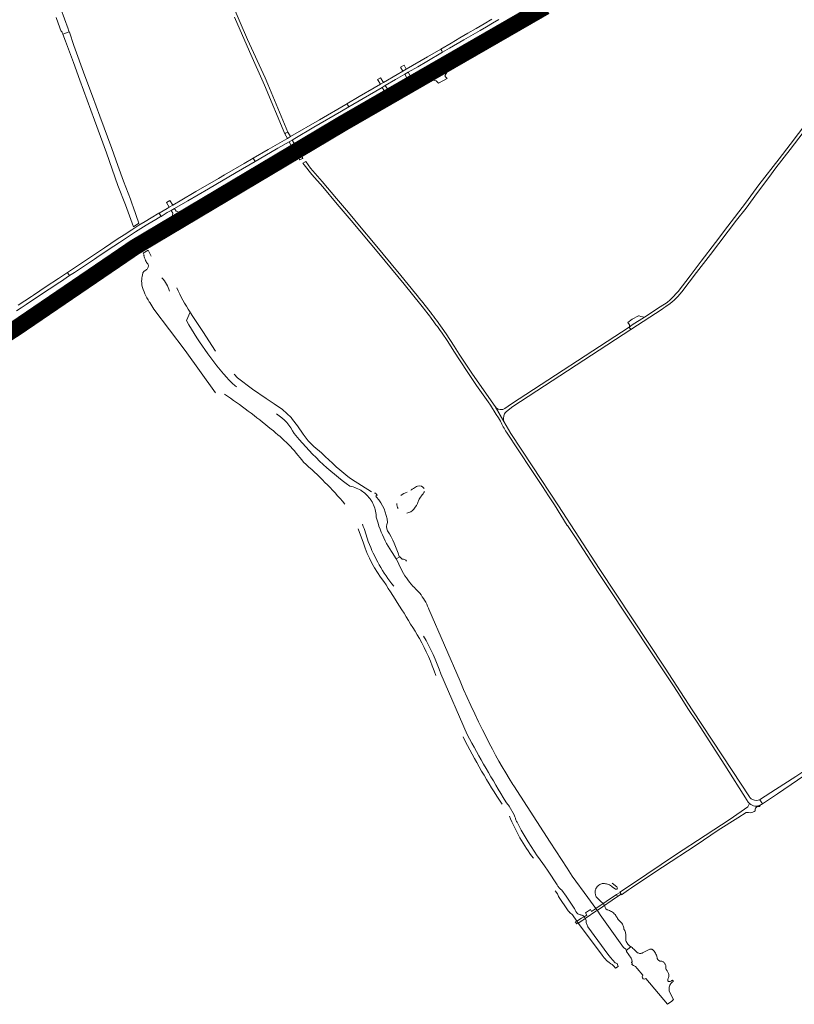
# Model space of a CAD drawing. Header units: metres. Extents: x 166325 to 190320, y 381923 to 404576.
# Tile 696 of 1056: x 174290 to 175004, y 393952 to 394860. Entities that reach past the tile are written whole.
import ezdxf

# ---------------------------------------------------------------- set-up
doc = ezdxf.new("R2010")
doc.units = ezdxf.units.M
for name, color, linetype, lineweight in [('B-WE-OG-WATER_BEEK-GV', 8, 'Continuous', 18), ('B-WE-OG-WATER_MEER-GV', 8, 'Continuous', 18), ('B-WE-VH-VERHARDING_ASFALT-GV', 8, 'Continuous', 18), ('B-WE-VH-VERHARDING_BETON-GV', 8, 'Continuous', 18), ('B-WE-VH-VERHARDING_BETONSTRAATSTEEN-GV', 8, 'Continuous', 18), ('B-WE-VH-VERHARDING_HALFVERHARDING-GV', 8, 'Continuous', 18), ('B-WE-VH-VERHARDING_N-WEG', 8, 'Continuous', 18)]:
    doc.layers.add(name, color=color, linetype=linetype, lineweight=lineweight)

msp = doc.modelspace()

# ---------------------------------------------------------------- linework, layer by layer
at = {"layer": 'B-WE-OG-WATER_BEEK-GV', "flags": 128}
for points in [[(174323.685, 394861.703), (174327.174, 394852.253), (174328.499, 394848.991), (174328.849, 394849.124), (174329.346, 394847.814), (174329.844, 394846.502), (174335.67, 394848.668), (174335.158, 394850.018), (174334.661, 394851.329), (174328.122, 394869.714)], [(174411.418, 394641.98), (174409.505, 394645.523), (174408.543, 394647.509), (174403.988, 394644.453), (174404.844, 394642.607), (174404.663, 394642.523), (174404.909, 394641.335), (174405.232, 394640.166), (174405.632, 394639.021), (174406.106, 394637.905), (174406.549, 394637.015), (174407.125, 394636.082), (174407.768, 394635.194), (174408.17, 394634.7), (174408.418, 394634.228), (174408.593, 394633.724), (174408.69, 394633.199), (174408.708, 394632.666), (174408.647, 394632.137), (174408.506, 394631.622), (174408.34, 394631.23), (174407.93, 394630.585), (174407.455, 394629.986), (174406.919, 394629.44), (174406.33, 394628.953), (174405.693, 394628.531), (174405.4, 394628.366), (174404.935, 394628.075), (174404.517, 394627.719), (174404.155, 394627.307), (174403.857, 394626.846), (174403.629, 394626.347), (174403.539, 394626.072), (174403.179, 394624.634), (174402.898, 394623.18), (174402.695, 394621.712), (174402.571, 394620.235), (174402.528, 394618.754), (174402.564, 394617.273), (174402.68, 394615.795), (174402.76, 394615.126), (174403.341, 394613.095), (174403.999, 394611.087), (174404.732, 394609.105), (174405.539, 394607.152), (174406.42, 394605.232), (174407.374, 394603.346), (174408.397, 394601.497), (174409.49, 394599.689), (174409.932, 394599), (174413.898, 394593.055), (174442.565, 394554.911), (174470.513, 394515.753)], [(174443.834, 394582.588), (174447.169, 394590.158)], [(174470.477, 394554.286), (174458.758, 394572.409), (174449.725, 394586.275), (174447.615, 394589.465), (174447.169, 394590.158), (174443.834, 394582.588), (174446.106, 394578.534), (174448.448, 394574.519), (174450.858, 394570.545), (174453.336, 394566.614), (174455.882, 394562.725), (174458.494, 394558.881), (174460.705, 394555.736), (174463.399, 394551.908), (174466.157, 394548.127), (174468.98, 394544.393), (174471.866, 394540.709), (174474.815, 394537.074), (174477.825, 394533.49), (174480.896, 394529.958), (174482.412, 394528.259), (174484.336, 394526.361), (174486.315, 394524.52), (174488.347, 394522.739), (174489.944, 394521.412)], [(174614.259, 394424.648), (174596.038, 394436.334), (174593.602, 394437.897), (174592.434, 394438.82), (174588.828, 394441.74), (174585.272, 394444.721), (174581.768, 394447.762), (174578.317, 394450.864), (174574.92, 394454.025), (174571.578, 394457.244), (174568.292, 394460.52), (174561.036, 394466.429), (174555.892, 394471.676), (174551.428, 394477.733), (174546.047, 394485.451), (174541.669, 394491.241), (174540.149, 394493.253), (174532.26, 394500.362), (174524.641, 394505.752), (174517.329, 394510.671), (174504.615, 394519.224), (174490.834, 394529.741), (174487.668, 394532.96)], [(174543.185, 394478.277), (174547.597, 394472.956), (174550.602, 394469.489), (174553.667, 394466.076), (174556.791, 394462.716), (174559.973, 394459.412), (174563.212, 394456.163), (174566.508, 394452.971), (174569.858, 394449.837), (174573.263, 394446.763), (174576.721, 394443.748), (174580.231, 394440.793), (174583.792, 394437.901), (174587.403, 394435.071), (174591.062, 394432.304), (174594.413, 394429.857), (174595.924, 394429.531), (174597.415, 394429.127), (174598.884, 394428.647), (174600.326, 394428.091), (174601.737, 394427.462), (174603.114, 394426.76), (174604.453, 394425.988), (174604.834, 394425.751)], [(174619.55, 394421.376), (174617.886, 394423.462)], [(174619.036, 394419.682), (174618.679, 394420.086), (174618.316, 394420.485), (174619.55, 394421.376)], [(174612.76, 394418.432), (174613.673, 394417.144), (174614.014, 394416.625), (174614.814, 394415.302), (174615.544, 394413.94), (174616.203, 394412.542), (174616.789, 394411.112), (174617.3, 394409.653), (174617.734, 394408.17), (174618.092, 394406.666), (174618.371, 394405.146), (174618.571, 394403.614), (174618.692, 394402.073), (174618.721, 394401.345), (174619.478, 394398.531), (174620.312, 394395.738), (174621.222, 394392.969), (174622.208, 394390.227), (174623.269, 394387.512), (174624.404, 394384.828), (174625.612, 394382.176), (174626.893, 394379.558), (174628.245, 394376.976), (174629.667, 394374.432), (174631.158, 394371.928), (174632.718, 394369.466), (174633.211, 394368.718), (174636.967, 394362.678), (174640.304, 394364.621), (174639.782, 394365.101)], [(174602.083, 394390.536), (174606.989, 394377.279)], [(174642.649, 394362.468), (174640.304, 394364.621), (174636.967, 394362.678), (174638.57, 394360.101), (174639.485, 394357.877), (174640.473, 394355.684), (174641.534, 394353.525), (174642.666, 394351.403), (174643.867, 394349.32), (174645.138, 394347.278), (174646.475, 394345.279), (174647.879, 394343.326), (174649.346, 394341.42), (174650.876, 394339.564), (174652.467, 394337.761), (174654.117, 394336.011), (174654.678, 394335.442), (174656.092, 394334.046), (174657.448, 394332.593), (174658.745, 394331.088), (174659.98, 394329.531), (174661.152, 394327.926), (174662.258, 394326.276), (174663.297, 394324.582), (174664.267, 394322.847), (174665.166, 394321.075), (174665.993, 394319.268), (174666.747, 394317.43), (174667.174, 394316.282), (174695.895, 394249.988), (174699.178, 394242.455), (174702.534, 394234.955), (174705.963, 394227.488), (174709.465, 394220.055), (174713.039, 394212.656), (174716.684, 394205.292), (174720.061, 394198.628), (174722.872, 394193.026), (174725.755, 394187.461), (174728.708, 394181.933), (174731.732, 394176.443), (174734.825, 394170.992), (174737.988, 394165.582), (174741.22, 394160.211), (174744.52, 394154.883), (174744.592, 394154.768), (174745.421, 394153.488), (174778.956, 394101.646), (174794.526, 394077.577), (174799.148, 394070.432), (174813.747, 394050.494), (174821.094, 394040.462), (174822.35, 394038.748), (174822.896, 394038.002), (174824.919, 394034.602), (174846.644, 394004.531), (174848.817, 394002.906), (174849.101, 394001.907)], [(174702.522, 394200.86), (174678.131, 394256.726)], [(174783.491, 394056.929), (174785.644, 394053.896), (174786.258, 394052.401), (174786.62, 394051.46), (174795.673, 394038.222), (174795.804, 394038.055), (174796.465, 394037.286), (174797.186, 394036.571), (174797.428, 394036.4), (174798.14, 394035.833), (174798.8, 394035.205), (174799.403, 394034.522), (174803.39, 394028.907), (174804.658, 394027.121), (174804.958, 394026.699), (174826.806, 393997.531), (174827.762, 393996.24), (174828.78, 393994.998), (174829.859, 393993.809), (174830.996, 393992.674), (174832.188, 393991.598), (174833.432, 393990.582), (174834.725, 393989.63), (174836.064, 393988.743), (174837.662, 393987.254), (174839.185, 393985.359), (174841.472, 393986.883), (174840.672, 393989.84), (174838.73, 393990.259), (174834.681, 393995.245), (174832.041, 393998.495), (174813.788, 394023.686), (174813.328, 394024.392), (174812.937, 394025.138), (174812.618, 394025.918), (174812.375, 394026.725), (174812.21, 394027.551), (174812.123, 394028.389), (174812.11, 394028.748), (174811.982, 394029.513), (174811.775, 394030.26), (174811.493, 394030.982), (174811.329, 394031.322), (174810.94, 394031.992), (174810.483, 394032.618), (174810.233, 394032.912), (174809.686, 394033.461), (174809.141, 394033.908), (174808.537, 394034.2), (174807.902, 394034.419), (174807.246, 394034.56), (174806.578, 394034.622), (174806.446, 394034.625), (174805.745, 394034.907), (174805.077, 394035.262), (174804.451, 394035.685), (174803.873, 394036.172), (174803.349, 394036.717), (174802.886, 394037.315), (174802.648, 394037.682), (174802.037, 394039.062), (174801.354, 394040.407), (174801.07, 394040.919), (174793.601, 394051.883), (174789.563, 394057.273), (174788.49, 394058.405), (174787.502, 394059.351), (174786.958, 394059.848), (174786.471, 394060.402), (174786.047, 394061.005), (174785.69, 394061.65), (174785.466, 394062.166), (174777.148, 394074.951), (174773.876, 394079.735), (174768.095, 394087.579), (174766.836, 394088.995), (174758.606, 394101.841), (174752.116, 394112.689), (174748.503, 394119.946), (174748.017, 394120.715), (174747.601, 394121.523), (174747.258, 394122.365), (174746.99, 394123.233), (174746.852, 394123.834), (174746.517, 394124.911), (174746.107, 394125.96), (174745.75, 394126.728), (174741.209, 394134.844), (174740.648, 394135.665), (174740.023, 394136.439), (174739.674, 394136.82), (174738.178, 394138.84), (174738.118, 394138.924)], [(174849.101, 394001.907), (174853.426, 394005.116), (174852.908, 394005.494), (174852.404, 394005.846), (174851.703, 394006.418), (174851.055, 394007.05), (174850.465, 394007.736), (174849.939, 394008.472), (174849.479, 394009.251), (174849.09, 394010.068), (174848.775, 394010.916), (174848.714, 394011.188), (174848.579, 394012.029), (174848.523, 394012.88), (174848.548, 394013.732), (174848.652, 394014.578), (174848.683, 394014.954), (174848.699, 394015.848), (174848.635, 394016.738), (174848.491, 394017.62), (174848.269, 394018.485), (174847.971, 394019.327), (174847.599, 394020.139), (174847.324, 394020.523), (174847.065, 394021.013), (174846.878, 394021.535), (174846.769, 394022.078), (174846.694, 394022.598), (174846.5, 394023.512), (174846.228, 394024.405), (174845.881, 394025.273), (174845.46, 394026.107), (174844.97, 394026.902), (174844.414, 394027.652), (174843.796, 394028.353), (174843.086, 394028.944), (174842.364, 394029.644), (174841.701, 394030.399), (174841.099, 394031.205), (174840.563, 394032.056), (174840.097, 394032.947), (174839.913, 394033.255), (174839.335, 394034.119), (174838.692, 394034.936), (174837.989, 394035.7), (174837.229, 394036.409), (174836.416, 394037.057), (174835.556, 394037.64), (174834.654, 394038.156), (174833.715, 394038.601), (174832.744, 394038.972), (174832.584, 394038.993), (174832.049, 394039.117), (174831.538, 394039.317), (174831.061, 394039.589), (174830.628, 394039.928), (174830.25, 394040.325), (174829.933, 394040.774), (174829.685, 394041.263), (174829.51, 394041.784), (174829.413, 394042.324), (174829.324, 394042.563), (174828.992, 394043.313), (174828.792, 394043.685), (174828.353, 394044.378), (174827.848, 394045.024), (174827.609, 394045.291), (174827.019, 394045.86), (174826.376, 394046.37), (174825.687, 394046.815), (174823.954, 394048.578), (174821.583, 394051.09), (174821.447, 394051.324), (174821.08, 394052.057), (174820.787, 394052.823), (174820.57, 394053.613), (174820.431, 394054.421), (174820.371, 394055.238), (174820.391, 394056.057), (174820.491, 394056.871), (174820.67, 394057.671), (174820.925, 394058.449), (174821.14, 394058.888), (174821.565, 394059.616), (174822.058, 394060.301), (174822.613, 394060.936), (174823.226, 394061.515), (174823.891, 394062.034), (174824.603, 394062.487), (174825.354, 394062.871), (174826.137, 394063.182), (174826.947, 394063.418), (174827.927, 394063.481), (174828.923, 394063.466), (174829.915, 394063.371), (174830.895, 394063.197), (174831.859, 394062.945), (174832.799, 394062.616), (174833.71, 394062.213), (174834.585, 394061.738), (174835.42, 394061.194), (174836.208, 394060.585), (174839.035, 394058.422)], [(174840.371, 394060.369), (174835.96, 394063.975)]]:
    msp.add_lwpolyline(points, dxfattribs=at)
for points in [[(174335.944, 394848.451), (174335.776, 394848.389), (174335.67, 394848.668), (174329.844, 394846.502), (174329.88, 394846.407), (174332.2, 394840.11), (174339.755, 394820.493), (174345.521, 394804.152), (174359.008, 394767.283), (174369.984, 394737.003), (174380.722, 394706.922), (174387.584, 394689.266), (174394.914, 394668.997), (174400.023, 394672.203), (174394.693, 394687.187), (174393.8, 394689.84), (174392.118, 394694.331), (174385.905, 394711.117), (174380.629, 394725.303), (174374.896, 394740.986), (174363.847, 394770.942), (174357.079, 394789.45), (174350.311, 394807.957), (174340.097, 394835.973)], [(174861.161, 393999.125), (174860.555, 393999.262), (174859.971, 393999.476), (174859.419, 393999.762), (174858.908, 394000.118), (174856.112, 394002.878), (174856.042, 394002.951), (174855.266, 394003.701), (174854.437, 394004.392), (174853.559, 394005.019), (174853.426, 394005.116), (174849.101, 394001.907), (174849.171, 394001.66), (174849.392, 394000.884), (174853.693, 393994.585), (174854.225, 393993.231), (174854.408, 393991.733), (174853.772, 393990.726), (174853.875, 393990.361), (174854.525, 393990.371), (174854.56, 393989.143), (174854.221, 393989.142), (174854.275, 393988.95), (174855.626, 393987.936), (174857.597, 393986.93), (174859.001, 393985.131), (174864.388, 393978.989), (174863.835, 393977.466), (174863.907, 393976.521), (174864.609, 393975.61), (174865.887, 393975.333), (174867.161, 393975.827), (174886.986, 393952.173), (174891.01, 393954.97), (174892.553, 393956.509), (174888.652, 393964.361), (174888.605, 393964.618), (174888.498, 393965.482), (174888.47, 393966.353), (174888.523, 393967.223), (174888.655, 393968.084), (174888.866, 393968.93), (174888.929, 393969.08), (174889.306, 393969.858), (174889.753, 393970.599), (174890.267, 393971.294), (174890.843, 393971.939), (174891.475, 393972.528), (174892.174, 393973.068), (174892.328, 393973.248), (174892.414, 393973.468), (174892.423, 393973.705), (174892.353, 393973.932), (174892.211, 393974.122), (174892.015, 393974.255), (174891.786, 393974.316), (174891.55, 393974.298), (174891.333, 393974.203), (174891.093, 393973.991), (174890.625, 393973.661), (174890.117, 393973.4), (174889.577, 393973.212), (174889.016, 393973.101), (174888.676, 393973.088), (174888.328, 393973.153), (174888.003, 393973.294), (174887.718, 393973.504), (174887.487, 393973.773), (174887.322, 393974.086), (174887.231, 393974.428), (174887.219, 393974.782), (174887.287, 393975.13), (174887.43, 393975.454), (174887.72, 393976.068), (174887.988, 393976.811), (174888.179, 393977.577), (174888.293, 393978.358), (174888.278, 393978.975), (174888.187, 393979.714), (174888.018, 393980.44), (174887.772, 393981.143), (174887.452, 393981.816), (174887.062, 393982.451), (174886.606, 393983.04), (174886.418, 393983.278), (174886.069, 393983.815), (174885.79, 393984.39), (174885.585, 393984.996), (174885.457, 393985.623), (174885.408, 393986.283), (174885.442, 393986.921), (174885.444, 393987.253), (174885.385, 393987.873), (174885.248, 393988.48), (174885.034, 393989.065), (174884.747, 393989.617), (174884.391, 393990.128), (174883.973, 393990.59), (174883.5, 393990.994), (174882.978, 393991.334), (174882.418, 393991.604), (174881.827, 393991.8), (174881.627, 393991.848), (174881.011, 393991.941), (174880.609, 393991.953), (174880.09, 393992.039), (174879.59, 393992.202), (174879.121, 393992.439), (174878.693, 393992.744), (174878.316, 393993.111), (174878, 393993.53), (174877.75, 393993.993), (174877.573, 393994.488), (174877.474, 393995.004), (174877.441, 393995.311), (174877.305, 393996.071), (174877.091, 393996.813), (174876.801, 393997.529), (174876.418, 393998.254), (174875.897, 393999.249), (174875.306, 394000.204), (174874.648, 394001.115), (174873.928, 394001.977), (174873.148, 394002.786), (174873.072, 394002.826), (174872.614, 394003.012), (174872.133, 394003.122), (174871.639, 394003.153), (174871.148, 394003.104), (174870.67, 394002.977), (174870.219, 394002.774), (174867.82, 394001.475), (174864.129, 393999.599), (174863.611, 393999.37), (174863.015, 393999.191), (174862.402, 393999.089), (174861.78, 393999.067)]]:
    msp.add_lwpolyline(points, close=True, dxfattribs=at)
at = {"layer": 'B-WE-OG-WATER_BEEK-GV'}
for points in [[(174421.261, 394621.894, -0.1042118), (174428.297, 394609.651)], [(174447.169, 394590.158, -0.0414906), (174434.871, 394612.714)], [(174521.82, 394482.337, 0.0259561), (174478.789, 394514.588)], [(174526.807, 394496.38, -0.1276338), (174543.185, 394478.277)], [(174551.64, 394451.893, 0.069859), (174521.82, 394482.337)], [(174589.741, 394413.362, 0.0374517), (174551.64, 394451.893)], [(174604.834, 394425.751, -0.0909801), (174612.76, 394418.432)], [(174617.886, 394423.462, -0.073122), (174617.075, 394423.248)], [(174629.098, 394396.433, 0.1559589), (174619.036, 394419.682)], [(174611.338, 394378.91, 0.0284449), (174605.91, 394394.667)], [(174629.195, 394388.723, -0.2740587), (174629.098, 394396.433)], [(174639.782, 394365.101, 0.0603147), (174629.195, 394388.723)], [(174606.989, 394377.279, 0.0885497), (174625.606, 394342.059)], [(174634.818, 394337.532, -0.0785053), (174611.338, 394378.91)], [(174646.608, 394360.698, 0.2455576), (174642.649, 394362.468)], [(174625.606, 394342.059, -0.0082461), (174658.402, 394289.461)], [(174658.402, 394289.461, -0.0486033), (174673.472, 394255.311)], [(174678.131, 394256.726, 0.0519621), (174662.212, 394291.624)], [(174698.726, 394198.864, 0.034225), (174734.833, 394136.654)], [(174738.118, 394138.924, -0.0149496), (174702.522, 394200.86)], [(174741.412, 394125.715, 0.0672454), (174763.48, 394086.753)], [(174839.035, 394058.422, 1.0908002), (174840.371, 394060.369)]]:
    msp.add_lwpolyline(points, format="xyb", dxfattribs=at)
at = {"layer": 'B-WE-OG-WATER_MEER-GV'}
for points in [[(174647.237, 394424.367, 0.0490058), (174641.275, 394421.313)], [(174653.084, 394427.789, 0.0853751), (174650.608, 394426.062)], [(174656.79, 394429.864, 0.0385785), (174653.084, 394427.789)], [(174662.966, 394427.515, 0.3233729), (174656.79, 394429.864)], [(174658.842, 394418.624, -0.0249152), (174661.876, 394422.81)], [(174661.876, 394422.81, 0.0522342), (174663.094, 394424.909)], [(174637.645, 394413.972, 0.170248), (174638.968, 394409.197)], [(174653.456, 394408.705, 0.0862533), (174657.324, 394415.634)], [(174657.324, 394415.634, -0.0976256), (174658.842, 394418.624)], [(174646.981, 394404.904, 0.1712733), (174653.456, 394408.705)]]:
    msp.add_lwpolyline(points, format="xyb", dxfattribs=at)
at = {"layer": 'B-WE-VH-VERHARDING_ASFALT-GV', "flags": 128}
for points in [[(174725.227, 394860.18), (174718.244, 394856.067), (174710.652, 394851.676), (174703.163, 394847.331), (174695.709, 394842.982), (174687.685, 394838.316), (174678.137, 394832.729), (174679, 394831.246), (174679.836, 394829.811), (174686.27, 394833.564), (174699.257, 394841.183), (174705.953, 394845.051), (174714.388, 394849.974), (174720.225, 394853.328), (174725.953, 394856.683), (174731.626, 394860.005)], [(174748.7, 394861.754), (174739.985, 394856.681), (174732.425, 394852.226), (174725.007, 394847.918), (174718.875, 394844.309), (174713.175, 394841.002), (174707.947, 394837.93), (174702.127, 394834.562), (174697.889, 394832.081), (174691.659, 394828.422), (174683.408, 394823.63), (174683.58, 394823.336), (174685.056, 394820.847), (174685.194, 394820.566), (174693.323, 394825.305), (174703.077, 394830.988), (174709.17, 394834.533), (174716.039, 394838.54), (174726.578, 394844.693), (174736.949, 394850.747), (174747.134, 394856.686), (174756.889, 394862.385)], [(174756.889, 394862.385), (174747.134, 394856.686), (174736.949, 394850.747), (174726.578, 394844.693), (174716.039, 394838.54), (174709.17, 394834.533), (174703.077, 394830.988), (174693.323, 394825.305), (174685.194, 394820.566), (174685.358, 394820.285), (174686.841, 394817.782), (174686.999, 394817.509), (174687.306, 394817.687), (174697.664, 394823.693), (174709.701, 394830.728), (174713.334, 394832.833), (174717.244, 394835.098), (174723.368, 394838.685), (174729.363, 394842.096), (174734.818, 394845.307), (174741.765, 394849.395), (174748.262, 394853.152), (174754.234, 394856.624), (174758.718, 394859.259), (174758.535, 394859.572), (174757.053, 394862.105)], [(174757.053, 394862.105), (174758.535, 394859.572), (174758.718, 394859.259), (174760.411, 394860.255)], [(174287.327, 394591.47), (174291.62, 394594.289), (174296.197, 394597.347), (174305.527, 394603.586), (174317.222, 394611.334), (174326.989, 394617.828), (174327.696, 394618.299), (174336.07, 394623.881), (174335.067, 394625.348), (174334.094, 394626.771), (174325.934, 394621.337), (174314.551, 394613.761), (174302.722, 394605.901), (174300.908, 394604.692), (174288.714, 394596.56)], [(174290.103, 394578.915), (174290.157, 394578.809), (174290.345, 394578.939), (174291.785, 394579.933), (174296.318, 394583.09), (174302.691, 394587.453), (174309.312, 394592), (174315.507, 394596.253), (174320.527, 394599.697), (174327.805, 394604.69), (174333.637, 394608.708), (174339.597, 394612.827), (174342.343, 394614.706), (174341.975, 394615.245), (174340.315, 394617.673), (174340.165, 394617.892), (174331.806, 394612.39), (174330.248, 394611.365), (174316.353, 394602.217), (174306.234, 394595.582), (174290.004, 394584.865)]]:
    msp.add_lwpolyline(points, dxfattribs=at)
for points in [[(174645.055, 394809.524), (174648.173, 394811.342), (174657.03, 394816.506), (174665.277, 394821.318), (174679.836, 394829.811), (174679, 394831.246), (174678.137, 394832.729), (174665.947, 394825.598), (174646.41, 394814.252), (174643.315, 394812.455), (174637.832, 394809.27), (174625.272, 394801.955), (174622.532, 394800.359), (174616.914, 394797.087), (174603.047, 394788.975), (174591.719, 394782.349), (174592.575, 394780.881), (174593.42, 394779.433), (174606.716, 394787.209), (174624.196, 394797.378), (174627.035, 394799.03), (174636.569, 394804.576)], [(174685.194, 394820.566), (174685.056, 394820.847), (174683.58, 394823.336), (174683.408, 394823.63), (174675.909, 394819.275), (174669.181, 394815.352), (174655.208, 394807.205), (174645.542, 394801.578), (174636.068, 394796.062), (174633.846, 394794.767), (174624.524, 394789.336), (174618.841, 394786.025), (174596.992, 394773.307), (174597.155, 394773.027), (174598.618, 394770.52), (174598.794, 394770.216), (174605.346, 394774.04), (174636.311, 394792.072), (174667.477, 394810.238)], [(174666.235, 394805.413), (174672.691, 394809.203), (174673.972, 394809.955), (174686.999, 394817.509), (174686.841, 394817.782), (174685.358, 394820.285), (174685.194, 394820.566), (174667.477, 394810.238), (174636.311, 394792.072), (174605.346, 394774.04), (174598.794, 394770.216), (174598.958, 394769.936), (174600.423, 394767.423), (174600.602, 394767.117), (174619.567, 394778.134), (174646.652, 394793.917)], [(174593.42, 394779.433), (174592.575, 394780.881), (174591.719, 394782.349), (174590.659, 394781.728), (174566.447, 394767.654), (174539.656, 394752.004), (174536.808, 394750.34), (174536.296, 394750.041), (174519.166, 394740.116), (174505.285, 394732.029), (174506.153, 394730.544), (174507.037, 394729.032), (174510.944, 394731.3), (174528.052, 394741.249), (174538.553, 394747.342), (174541.208, 394748.883), (174543.671, 394750.313), (174561.248, 394760.6), (174586.768, 394775.541)], [(174508.089, 394717.325), (174510.682, 394718.833), (174512.246, 394719.744), (174512.411, 394719.839), (174543.275, 394737.825), (174545.037, 394738.852), (174574.284, 394755.91), (174598.794, 394770.216), (174598.618, 394770.52), (174597.155, 394773.027), (174596.992, 394773.307), (174595.507, 394772.443), (174575.005, 394760.473), (174554.847, 394748.734), (174548.046, 394744.772), (174538.571, 394739.253), (174533.774, 394736.459), (174513.966, 394724.885), (174510.606, 394722.926), (174508.878, 394721.919), (174506.287, 394720.408), (174506.462, 394720.108), (174507.917, 394717.619)], [(174508.089, 394717.325), (174508.253, 394717.044), (174509.715, 394714.544), (174509.917, 394714.198), (174512.507, 394715.711), (174514.234, 394716.721), (174525.756, 394723.455), (174542.279, 394733.099), (174544.164, 394734.199), (174552.014, 394738.761), (174560.279, 394743.564), (174581.622, 394755.993), (174600.352, 394766.971), (174600.602, 394767.117), (174600.423, 394767.423), (174598.958, 394769.936), (174598.794, 394770.216), (174574.284, 394755.91), (174545.037, 394738.852), (174543.275, 394737.825), (174512.411, 394719.839), (174512.246, 394719.744), (174510.682, 394718.833)], [(174507.037, 394729.032), (174506.153, 394730.544), (174505.285, 394732.029), (174497.033, 394727.221), (174478.887, 394716.67), (174473.408, 394713.481), (174452.477, 394701.298), (174437.888, 394692.784), (174432.843, 394689.807), (174431.165, 394688.841), (174427.95, 394686.988), (174426.048, 394685.893), (174418.643, 394681.544), (174419.545, 394680.067), (174420.479, 394678.538), (174426.184, 394681.938), (174429.724, 394683.993), (174432.842, 394685.86), (174445.025, 394692.899), (174464.137, 394704.019), (174489.502, 394718.855)], [(174477.301, 394699.39), (174494.827, 394709.607), (174508.089, 394717.325), (174507.917, 394717.619), (174506.462, 394720.108), (174506.287, 394720.408), (174496.083, 394714.46), (174476.371, 394703.029), (174456.202, 394691.236), (174449.728, 394687.418), (174439.634, 394681.406), (174430.475, 394675.951), (174424.343, 394672.209), (174424.495, 394671.96), (174426.02, 394669.464), (174426.196, 394669.175), (174434.922, 394674.492), (174447.457, 394681.993), (174450.746, 394683.913), (174461.574, 394690.233)], [(174478.087, 394695.675), (174503.586, 394710.498), (174509.917, 394714.198), (174509.715, 394714.544), (174508.253, 394717.044), (174508.089, 394717.325), (174494.827, 394709.607), (174477.301, 394699.39), (174461.574, 394690.233), (174450.746, 394683.913), (174447.457, 394681.993), (174434.922, 394674.492), (174426.196, 394669.175), (174426.366, 394668.898), (174427.892, 394666.398), (174428.1, 394666.057), (174428.164, 394666.096), (174433.257, 394669.205), (174453.329, 394681.244)], [(174414.111, 394674.832), (174419.596, 394678.012), (174420.479, 394678.538), (174419.545, 394680.067), (174418.643, 394681.544), (174418.292, 394681.339), (174411.377, 394677.3), (174405.686, 394673.929), (174400.039, 394670.49), (174393.33, 394666.191), (174386.456, 394661.626), (174380.075, 394657.376), (174368.151, 394649.458), (174355.465, 394640.975), (174341.697, 394631.833), (174334.094, 394626.771), (174335.067, 394625.348), (174336.07, 394623.881), (174340.623, 394626.917), (174350.66, 394633.573), (174358.945, 394639.099), (174361.191, 394640.591), (174371.692, 394647.568), (174381.985, 394654.416), (174396.725, 394664.154), (174406.643, 394670.404), (174413.393, 394674.416)], [(174426.196, 394669.175), (174426.02, 394669.464), (174424.495, 394671.96), (174424.343, 394672.209), (174417.959, 394668.313), (174412.112, 394664.745), (174397.442, 394655.551), (174384.131, 394647.011), (174372.379, 394639.27), (174365.344, 394634.587), (174363.656, 394633.463), (174344.238, 394620.572), (174340.165, 394617.892), (174340.315, 394617.673), (174341.975, 394615.245), (174342.343, 394614.706), (174346.748, 394617.72), (174356.228, 394624.172), (174364.018, 394629.364), (174373.948, 394635.978), (174383.352, 394642.132), (174394.414, 394649.318), (174402.544, 394654.476), (174410.579, 394659.535), (174420.396, 394665.641)], [(174422.324, 394662.532), (174428.1, 394666.057), (174427.892, 394666.398), (174426.366, 394668.898), (174426.196, 394669.175), (174420.396, 394665.641), (174410.579, 394659.535), (174402.544, 394654.476), (174394.414, 394649.318), (174383.352, 394642.132), (174373.948, 394635.978), (174364.018, 394629.364), (174356.228, 394624.172), (174346.748, 394617.72), (174342.343, 394614.706), (174342.707, 394614.174), (174344.347, 394611.774), (174344.605, 394611.397), (174349.535, 394614.932), (174357.604, 394620.533), (174359.674, 394621.97), (174365.031, 394625.689), (174369.771, 394628.884), (174374.306, 394631.932), (174381.896, 394636.981), (174389.859, 394642.083), (174402.186, 394650.029), (174419.403, 394660.75)], [(174344.605, 394611.397), (174344.347, 394611.774), (174342.707, 394614.174), (174342.343, 394614.706), (174339.597, 394612.827), (174333.637, 394608.708), (174327.805, 394604.69), (174320.527, 394599.697), (174315.507, 394596.253), (174309.312, 394592), (174302.691, 394587.453), (174296.318, 394583.09), (174291.785, 394579.933), (174290.345, 394578.939), (174290.157, 394578.809), (174290.553, 394578.239), (174290.766, 394577.934), (174291.203, 394577.305), (174292.845, 394574.941), (174293.051, 394574.645), (174296.248, 394576.865), (174305.505, 394583.488), (174309.063, 394586.026), (174316.984, 394591.676), (174324.787, 394597.31), (174333.029, 394603.121), (174339.774, 394607.932)], [(174293.051, 394574.645), (174292.845, 394574.941), (174291.203, 394577.305), (174290.766, 394577.934), (174290.553, 394578.239), (174290.157, 394578.809), (174290.339, 394578.458), (174290.322, 394578.151), (174290.124, 394577.721), (174289.988, 394577.567), (174278.779, 394569.877), (174265.492, 394560.682), (174262.781, 394558.905), (174263.3, 394558.113), (174260.995, 394556.513), (174262.649, 394554.104), (174262.892, 394553.748), (174272.233, 394560.14), (174284.026, 394568.375)]]:
    msp.add_lwpolyline(points, close=True, dxfattribs=at)
at = {"layer": 'B-WE-VH-VERHARDING_BETON-GV', "flags": 128}
for points in [[(174962.604, 394137.191), (174961.011, 394134.063), (174944.729, 394122.717), (174921.758, 394107.86), (174894.481, 394090.007), (174854.781, 394063.236), (174843.291, 394055.572), (174843.392, 394055.383), (174844.272, 394053.731), (174844.557, 394053.195), (174851.261, 394057.739), (174853.821, 394059.474), (174857.82, 394062.185), (174882.344, 394078.746), (174913.458, 394098.934)], [(174971.955, 394134.509), (174972.901, 394135.935)], [(174913.458, 394098.934), (174933.856, 394112.587), (174951.925, 394124.111), (174959.448, 394128.909), (174961.829, 394129.124)], [(174966.977, 394129.885), (174966.99, 394129.894), (174967.829, 394130.482)]]:
    msp.add_lwpolyline(points, dxfattribs=at)
at = {"layer": 'B-WE-VH-VERHARDING_BETON-GV'}
for points in [[(174972.901, 394135.935, -0.3080519), (174962.604, 394137.191)], [(174967.829, 394130.482, -0.5515737), (174971.955, 394134.509)], [(174961.829, 394129.124, 0.2519501), (174966.977, 394129.885)]]:
    msp.add_lwpolyline(points, format="xyb", dxfattribs=at)
at = {"layer": 'B-WE-VH-VERHARDING_BETONSTRAATSTEEN-GV', "flags": 128}
for points in [[(174643.315, 394812.455), (174646.41, 394814.252), (174644.301, 394817.929), (174641.146, 394816.12)], [(174648.173, 394811.342), (174645.055, 394809.524), (174646.646, 394806.867), (174645.542, 394801.578), (174655.208, 394807.205), (174649.78, 394808.719)], [(174687.306, 394817.687), (174686.999, 394817.509), (174673.972, 394809.955), (174672.691, 394809.203), (174666.235, 394805.413), (174673.825, 394803.474), (174676.004, 394801.331), (174683.947, 394805.546), (174682.828, 394806.783), (174681.997, 394807.984)], [(174622.532, 394800.359), (174625.272, 394801.955), (174622.688, 394806.334), (174619.923, 394804.577)], [(174627.035, 394799.03), (174624.196, 394797.378), (174625.818, 394794.752), (174624.524, 394789.336), (174633.846, 394794.767), (174628.611, 394796.371)], [(174537.155, 394756.293), (174534.978, 394755.103), (174534.32, 394754.744), (174536.808, 394750.34), (174539.656, 394752.004)], [(174541.208, 394748.883), (174538.553, 394747.342), (174539.964, 394744.574), (174538.571, 394739.253), (174548.046, 394744.772), (174542.795, 394746.267)], [(174552.014, 394738.761), (174544.164, 394734.199), (174542.279, 394733.099), (174547.767, 394731.641), (174548.069, 394731.1), (174548.33, 394730.632), (174549.021, 394731.016), (174550.715, 394732.021), (174551.152, 394732.326), (174550.881, 394732.728), (174550.538, 394733.235)], [(174427.95, 394686.988), (174431.165, 394688.841), (174428.643, 394693.112), (174425.473, 394691.198)], [(174432.842, 394685.86), (174429.724, 394683.993), (174431.273, 394681.365), (174430.475, 394675.951), (174439.634, 394681.406), (174434.466, 394683.218)], [(174804.658, 394027.121), (174809.047, 394029.784), (174810.117, 394030.505), (174811.329, 394031.322), (174812.26, 394031.949), (174821.169, 394037.952), (174822.35, 394038.748), (174841.026, 394051.585), (174840.162, 394053.341), (174821.094, 394040.462), (174819.931, 394039.682), (174817.178, 394037.835), (174815.997, 394039.613), (174811.384, 394036.397), (174812.718, 394034.43), (174811.133, 394033.461), (174810.233, 394032.912), (174808.913, 394032.105), (174807.81, 394031.466), (174803.39, 394028.907), (174802.129, 394028.177), (174803.403, 394026.36)]]:
    msp.add_lwpolyline(points, close=True, dxfattribs=at)
at = {"layer": 'B-WE-VH-VERHARDING_HALFVERHARDING-GV', "flags": 128}
for points in [[(174488.021, 394862.222), (174501.87, 394830.653), (174515.782, 394799.387), (174534.32, 394754.744), (174534.978, 394755.103), (174537.155, 394756.293), (174518.653, 394800.4), (174516.191, 394806.104), (174499.948, 394841.427), (174470.126, 394911.08)], [(175063.501, 394828.279), (175000.026, 394744.746), (174989.813, 394731.409), (174971.294, 394707.717), (174958.83, 394690.655), (174942.674, 394669.47), (174931.303, 394654.492), (174918.184, 394637.313), (174908.038, 394623.797), (174896.778, 394609.3), (174895.635, 394608.045), (174891.872, 394603.913), (174891.181, 394603.239), (174889.385, 394601.488), (174886.653, 394599.086), (174880.282, 394595.141), (174865.767, 394585.66), (174854.632, 394578.386), (174851.76, 394576.51), (174853.232, 394574.253), (174882.046, 394593.078), (174883.74, 394594.23), (174885.392, 394595.442), (174889.605, 394598.25), (174893.067, 394601.268), (174893.736, 394601.943), (174896.453, 394604.685), (174900.308, 394609.023), (174913.79, 394626.638), (174926.701, 394643.411), (174950.756, 394675.068), (174959.488, 394686.21), (174970.1, 394700.675), (174980.566, 394714.263), (174986.941, 394723.178), (175000.061, 394740.08), (175065.94, 394826.341)], [(174654.87, 394607.381), (174641.27, 394624.161), (174616.16, 394654.5), (174604.84, 394668.001), (174593.19, 394682.091), (174582.13, 394695.03), (174568.92, 394710.75), (174558.129, 394723.093), (174555.949, 394726.142), (174553.769, 394729.191), (174550.911, 394727.499), (174552.195, 394725.903), (174559.42, 394717.091), (174569.44, 394705.841), (174582.72, 394689.84), (174595.63, 394674.691), (174620.97, 394644.442), (174644.53, 394615.89), (174659.86, 394596.871)], [(174861.087, 394586.741), (174860.485, 394586.936), (174854.551, 394583.765), (174850.564, 394580.804), (174852.029, 394578.561)], [(174851.76, 394576.51), (174854.632, 394578.386), (174865.767, 394585.66), (174862.435, 394586.305), (174861.087, 394586.741)], [(174962.561, 394143.451), (174946.69, 394167.858), (174909.846, 394223.737), (174885.05, 394262.12), (174824.17, 394353.971), (174786.58, 394411.81), (174762.23, 394448.59), (174742.67, 394478.31), (174736.34, 394489.471), (174728.217, 394503.207), (174707.41, 394533.161), (174699.888, 394544.224), (174695.175, 394551.555), (174690.55, 394558.941), (174683.09, 394570.162), (174674.127, 394582.843)], [(174740.186, 394499.847), (174744.688, 394503.335), (174853.232, 394574.253), (174851.76, 394576.51), (174743.227, 394505.618), (174737.3, 394501.52)], [(174678.668, 394571.693), (174684.507, 394563.094), (174690.22, 394554.41), (174702.38, 394535.591), (174706.656, 394529.125)], [(174706.656, 394529.125), (174711.028, 394522.724), (174721.912, 394507.574), (174723.949, 394504.472), (174729.19, 394495.781), (174731.225, 394492.728), (174733.079, 394489.661)], [(174728.217, 394503.207), (174736.34, 394489.471)], [(174735.88, 394492.22), (174736.19, 394494.75)], [(174738.279, 394498.219), (174740.186, 394499.847)], [(174738.689, 394479.662), (174761.36, 394445.13), (174771.94, 394429.41), (174777.508, 394421.036), (174782.969, 394412.591), (174788.797, 394403.104), (174794.748, 394393.694), (174794.861, 394393.528), (174802.95, 394381.63), (174813.14, 394366), (174823.23, 394350.311), (174832.5, 394336.41), (174850.5, 394309.13), (174876.017, 394270.729), (174892.03, 394246.631), (174896.67, 394239.501), (174906.313, 394224.017), (174909.359, 394219.343), (174910.439, 394217.992), (174914.32, 394212.223), (174917.194, 394207.861), (174939.91, 394172.721), (174960.378, 394140.11)], [(175184.562, 394281.414), (175180.142, 394278.544), (175168.3, 394270.158), (175133.738, 394247.234), (175115.457, 394234.61), (175084.463, 394214.862), (175041.216, 394186.108), (175005.37, 394162.188), (174986.503, 394150.189), (174972.844, 394141.234), (174972.083, 394140.818), (174974.652, 394137.11), (174988.469, 394146.135), (175031.121, 394175.492), (175055.213, 394191.537), (175085.718, 394211.975), (175117.896, 394232.303), (175130.834, 394240.766), (175172.783, 394268.909), (175182.302, 394275.417), (175188.18, 394279.315)], [(174965.523, 394140.857), (174964.813, 394141.254)], [(174974.652, 394137.11), (174972.083, 394140.818)]]:
    msp.add_lwpolyline(points, dxfattribs=at)
at = {"layer": 'B-WE-VH-VERHARDING_HALFVERHARDING-GV'}
for points in [[(174668.529, 394590.299, 0.0107036), (174654.87, 394607.381)], [(174659.86, 394596.871, -0.0078601), (174668.695, 394585.493)], [(174674.127, 394582.843, 0.0045905), (174668.529, 394590.299)], [(174668.695, 394585.493, -0.0093745), (174678.668, 394571.693)], [(174852.029, 394578.561, -0.2793664), (174851.76, 394576.51)], [(174734.678, 394500.454, -0.2930111), (174728.217, 394503.207)], [(174737.3, 394501.52, -0.109961), (174734.678, 394500.454)], [(174736.19, 394494.75, -0.0951465), (174736.842, 394496.617)], [(174736.842, 394496.617, -0.1029945), (174738.279, 394498.219)], [(174733.079, 394489.661, 0.0373681), (174738.689, 394479.662)], [(174736.34, 394489.471, -0.0647043), (174735.88, 394492.22)], [(174960.378, 394140.11, 0.100521), (174962.604, 394137.191)], [(174964.813, 394141.254, -0.1054147), (174962.561, 394143.451)], [(174972.083, 394140.818, -0.2285053), (174965.523, 394140.857)], [(174972.901, 394135.935, 0.0574764), (174974.652, 394137.11)]]:
    msp.add_lwpolyline(points, format="xyb", dxfattribs=at)
at = {"layer": 'B-WE-VH-VERHARDING_HALFVERHARDING-GV', "flags": 128}
msp.add_lwpolyline([(174844.272, 394053.731), (174843.392, 394055.383), (174840.162, 394053.341), (174841.026, 394051.585)], close=True, dxfattribs=at)
at = {"layer": 'B-WE-VH-VERHARDING_N-WEG', "const_width": 15, "flags": 128}
msp.add_lwpolyline([(173839.917, 394297.356), (173940.258, 394357.461), (174088.991, 394446.018), (174288.779, 394576.867), (174396.07, 394649.973), (174588.924, 394764.848), (174774.503, 394871.744)], dxfattribs=at)

doc.saveas('drawing.dxf')
